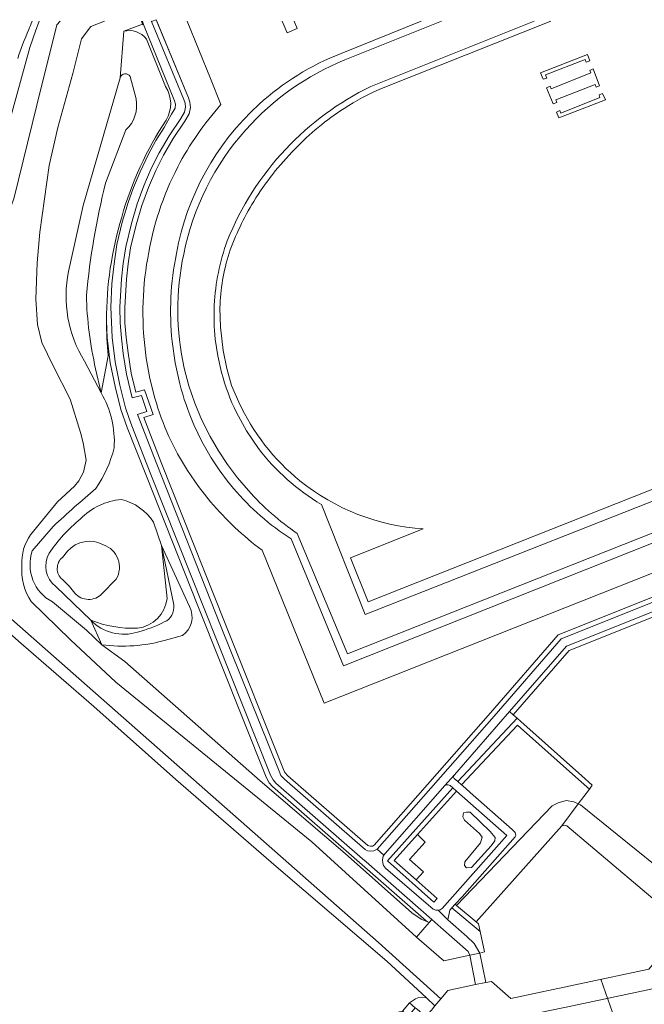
# Model space of a CAD drawing. Header units: metres. Extents: x 151448 to 154749, y 463108 to 465296.
# Tile 437 of 449: x 154327 to 154455, y 465093 to 465295. Entities that reach past the tile are written whole.
import ezdxf

# ---------------------------------------------------------------- set-up
doc = ezdxf.new("R2010")
doc.units = ezdxf.units.M
for name, color, linetype, lineweight in [('B-PV-GK-KADEMUUR-G', 253, 'Continuous', 9), ('B-PV-GR-BEPLANTING_CULTUUR_BODEMBEDEKKER-GV', 253, 'Continuous', 9), ('B-PV-GR-BEPLANTING_CULTUUR_BOSPLANTSOEN-GV', 253, 'Continuous', 9), ('B-PV-GR-BEPLANTING_CULTUUR_HEESTERS-GV', 253, 'Continuous', 9), ('B-PV-GR-GROENVOORZIENING-GV', 253, 'Continuous', 9), ('B-PV-GR-HAAG-GV', 253, 'Continuous', 9), ('B-PV-GW-TALUD_KRUIN-G', 253, 'Continuous', 9), ('B-PV-IE-TERREINAFSCHEIDING_KUNSTMATIG_HEKWERK-G', 253, 'Continuous', 9), ('B-PV-IE-TERREINAFSCHEIDING_KUNSTMATIG_MUUR-GV', 253, 'Continuous', 9), ('B-PV-KW-KUNSTWERK_DEK-GV', 253, 'Continuous', 9), ('B-PV-KW-KUNSTWERK_DUIKER-G', 253, 'Continuous', 9), ('B-PV-OG-TERREIN_BEGROEID-GV', 253, 'Continuous', 9), ('B-PV-OG-TERREIN_ERF-GV', 253, 'Continuous', 9), ('B-PV-OG-TERREIN_OEVER-GV', 253, 'Continuous', 9), ('B-PV-OG-TERREIN_ONBEGROEID_ZAND-GV', 253, 'Continuous', 9), ('B-PV-OG-WATER-GV', 253, 'Continuous', 9), ('B-PV-OG-WATER_SLOOT-GV', 253, 'Continuous', 9), ('B-PV-VH-GESLOTENVERHARDING_ASFALT-GV', 253, 'Continuous', 9), ('B-PV-VH-OPENVERHARDING_BETONELEMENT-GV', 253, 'Continuous', 9), ('B-PV-VH-OPENVERHARDING_BETONSTRAATSTEEN-GV', 253, 'Continuous', 9)]:
    doc.layers.add(name, color=color, linetype=linetype, lineweight=lineweight)

msp = doc.modelspace()

# ---------------------------------------------------------------- linework, layer by layer
at = {"layer": 'B-PV-GK-KADEMUUR-G', "flags": 128}
for points in [[(154411.251, 465109.685), (154408.664, 465106.662)], [(154411.782, 465110.296), (154411.251, 465109.685)], [(154421.731, 465107.823), (154422.644, 465103.611), (154421.674, 465103.402)], [(154463.445, 465108.285), (154456.347, 465100.113), (154428.058, 465094.021), (154424.062, 465097.57), (154422.925, 465097.36)], [(154419.618, 465102.989), (154414.259, 465101.789), (154408.664, 465106.662)], [(154413.663, 465093.973), (154415.128, 465095.707), (154420.81, 465096.953)], [(154412.461, 465092.551), (154413.663, 465093.973)]]:
    msp.add_lwpolyline(points, dxfattribs=at)
at = {"layer": 'B-PV-GR-BEPLANTING_CULTUUR_BODEMBEDEKKER-GV', "flags": 128}
msp.add_lwpolyline([(154419.618, 465102.989), (154419.291, 465103.693), (154413.657, 465108.647), (154411.782, 465110.296), (154411.251, 465109.685), (154408.664, 465106.662), (154414.259, 465101.789)], close=True, dxfattribs=at)
at = {"layer": 'B-PV-GR-BEPLANTING_CULTUUR_BOSPLANTSOEN-GV', "flags": 128}
msp.add_lwpolyline([(154416.88, 465113.194), (154420.901, 465109.823), (154438.533, 465129.526), (154441.896, 465134.042), (154440.985, 465134.49), (154439.404, 465134.716), (154437.769, 465134.28), (154436.537, 465133.667)], close=True, dxfattribs=at)
at = {"layer": 'B-PV-GR-BEPLANTING_CULTUUR_HEESTERS-GV', "flags": 128}
msp.add_lwpolyline([(154416.88, 465113.194), (154436.537, 465133.667), (154437.769, 465134.28), (154439.404, 465134.716), (154440.985, 465134.49), (154441.896, 465134.042), (154444.169, 465137.094), (154441.966, 465139.055), (154429.387, 465150.249), (154417.905, 465137.96), (154418.085, 465137.801), (154419.66, 465136.412), (154428.299, 465128.794), (154428.901, 465128.158), (154429.082, 465127.562), (154428.895, 465127.278), (154418.028, 465114.963), (154416.622, 465113.41)], close=True, dxfattribs=at)
at = {"layer": 'B-PV-GR-GROENVOORZIENING-GV', "flags": 128}
for points in [[(154417.155, 465138.622), (154417.905, 465137.96), (154429.387, 465150.249), (154441.966, 465139.055), (154444.169, 465137.094), (154444.769, 465137.899), (154442.633, 465139.8), (154430.07, 465150.98), (154429.313, 465151.635)], [(154408.89, 465127.733), (154416.872, 465136.652), (154416.121, 465137.313), (154402.696, 465122.311), (154412.236, 465113.866), (154412.889, 465114.623), (154408.595, 465118.425), (154404.112, 465122.395)], [(154420.901, 465109.823), (154416.88, 465113.194), (154416.622, 465113.41), (154415.95, 465112.668), (154421.731, 465107.823), (154421.386, 465109.417)]]:
    msp.add_lwpolyline(points, close=True, dxfattribs=at)
at = {"layer": 'B-PV-GR-HAAG-GV', "flags": 128}
for points in [[(154429.313, 465151.635), (154417.155, 465138.622), (154417.905, 465137.96), (154429.387, 465150.249), (154441.966, 465139.055), (154444.169, 465137.094), (154444.769, 465137.899), (154442.633, 465139.8), (154430.07, 465150.98)], [(154408.595, 465118.425), (154404.112, 465122.395), (154408.89, 465127.733), (154416.872, 465136.652), (154416.121, 465137.313), (154402.696, 465122.311), (154412.236, 465113.866), (154412.889, 465114.623)], [(154416.88, 465113.194), (154416.622, 465113.41), (154415.95, 465112.668), (154421.731, 465107.823), (154421.386, 465109.417), (154420.901, 465109.823)]]:
    msp.add_lwpolyline(points, close=True, dxfattribs=at)
at = {"layer": 'B-PV-GW-TALUD_KRUIN-G'}
for points in [[(154349.872, 465283.51, 0.6375226), (154347.797, 465283.265)], [(154347.797, 465283.265, -0.6375226), (154349.872, 465283.51)], [(154348.986, 465272.531, 0.2617424), (154351.067, 465278.899)], [(154351.067, 465278.899, -0.2617424), (154348.986, 465272.531)], [(154340.871, 465238.564, -0.0381211), (154344.837, 465261.595)], [(154344.837, 465261.595, 0.0381211), (154340.871, 465238.564)], [(154342.782, 465223.431, -0.0494979), (154340.871, 465238.564)], [(154340.871, 465238.564, 0.0494979), (154342.782, 465223.431)], [(154356.881, 465171.42, 0.3371238), (154358.815, 465174.938)], [(154358.815, 465174.938, -0.3371238), (154356.881, 465171.42)], [(154341.778, 465171.791, 0.2866321), (154351.399, 465169.355)], [(154351.399, 465169.355, -0.2866321), (154341.778, 465171.791)], [(154351.399, 465169.355, 0.0555831), (154356.881, 465171.42)], [(154356.881, 465171.42, -0.0555831), (154351.399, 465169.355)]]:
    msp.add_lwpolyline(points, format="xyb", dxfattribs=at)
at = {"layer": 'B-PV-GW-TALUD_KRUIN-G', "flags": 128}
for points in [[(154351.067, 465278.899), (154349.872, 465283.51)], [(154349.872, 465283.51), (154351.067, 465278.899)], [(154344.837, 465261.595), (154348.986, 465272.531)], [(154348.986, 465272.531), (154344.837, 465261.595)], [(154343.932, 465218.502), (154342.782, 465223.431)], [(154342.782, 465223.431), (154343.932, 465218.502)], [(154358.815, 465174.938), (154356.306, 465187.136)], [(154356.306, 465187.136), (154358.815, 465174.938)]]:
    msp.add_lwpolyline(points, dxfattribs=at)
at = {"layer": 'B-PV-IE-TERREINAFSCHEIDING_KUNSTMATIG_HEKWERK-G', "flags": 128}
for points in [[(154389.701, 465154.755), (154546.24, 465216.767)], [(154376.946, 465186.185), (154389.701, 465154.755)]]:
    msp.add_lwpolyline(points, dxfattribs=at)
at = {"layer": 'B-PV-IE-TERREINAFSCHEIDING_KUNSTMATIG_HEKWERK-G'}
msp.add_lwpolyline([(154366.394, 465196.128, 0.0587966), (154376.946, 465186.185)], format="xyb", dxfattribs=at)
at = {"layer": 'B-PV-IE-TERREINAFSCHEIDING_KUNSTMATIG_MUUR-GV', "flags": 128}
for points in [[(154352.163, 465294.866), (154352.399, 465294.273), (154352.453, 465294.137), (154352.638, 465294.209), (154352.378, 465294.866)], [(154354.244, 465294.866), (154354.256, 465294.837), (154354.335, 465294.866)]]:
    msp.add_lwpolyline(points, dxfattribs=at)
at = {"layer": 'B-PV-KW-KUNSTWERK_DEK-GV', "flags": 128}
msp.add_lwpolyline([(154421.674, 465103.402), (154419.618, 465102.989), (154420.81, 465096.953), (154422.925, 465097.36)], close=True, dxfattribs=at)
at = {"layer": 'B-PV-KW-KUNSTWERK_DUIKER-G', "flags": 128}
msp.add_lwpolyline([(154453.196, 465078.879), (154446.551, 465098.003)], dxfattribs=at)
at = {"layer": 'B-PV-OG-TERREIN_BEGROEID-GV', "flags": 128}
for points in [[(154302.475, 465195.967), (154302.634, 465193.392), (154303.415, 465193.848), (154303.859, 465194.301), (154304.386, 465196.015), (154306.693, 465203.513), (154310.534, 465217.284), (154317.174, 465243.185), (154320.703, 465257.735), (154324.124, 465270.787), (154329.264, 465289.494), (154330.453, 465292.835), (154331.175, 465294.866)], [(154398.301, 465122.149), (154397.599, 465122.766), (154379.804, 465138.335), (154379.209, 465138.954), (154378.704, 465139.951), (154354.12, 465201.746), (154350.222, 465211.755), (154349.618, 465213.44), (154348.912, 465215.407), (154347.734, 465220.052), (154346.767, 465224.846), (154346.146, 465229.885), (154345.901, 465236.091), (154346.124, 465240.892), (154346.484, 465244.534), (154347.162, 465248.978), (154348.239, 465253.569), (154349.468, 465257.598), (154350.562, 465260.688), (154351.925, 465263.941), (154353.619, 465267.531), (154355.11, 465270.393), (154356.822, 465273.002), (154358.34, 465275.742), (154358.922, 465276.657), (154359.082, 465277.011), (154359.146, 465277.831), (154358.975, 465278.536), (154352.638, 465294.209), (154352.453, 465294.137), (154352.399, 465294.273), (154348.547, 465292.804)], [(154545.578, 465211.898), (154437.767, 465168.799), (154423.832, 465152.749), (154399.951, 465125.542), (154399.625, 465125.386), (154399.23, 465125.338), (154398.863, 465125.396), (154398.643, 465125.497), (154382.27, 465139.831), (154381.653, 465140.468), (154381.363, 465141.125), (154369.362, 465171.08), (154356.266, 465204.199), (154352.689, 465213.411), (154354.59, 465214.048), (154352.842, 465219.134), (154351.011, 465218.675), (154350.084, 465222.528), (154349.453, 465226.753), (154349.055, 465229.884), (154348.785, 465232.925), (154348.779, 465236.065), (154349.118, 465241.862), (154349.448, 465244.99), (154349.962, 465248.304), (154351.121, 465253.054), (154352.267, 465257.02), (154353.638, 465260.701), (154355.115, 465264.204), (154356.735, 465267.356), (154358.693, 465270.758), (154361.097, 465274.33), (154361.965, 465275.839), (154362.258, 465277.139), (154362.14, 465278.238), (154361.85, 465279.145), (154355.199, 465295.186), (154354.455, 465294.911), (154354.256, 465294.837), (154360.91, 465278.8), (154361.157, 465278.03), (154361.246, 465277.197), (154361.023, 465276.206), (154360.248, 465274.859), (154357.844, 465271.287), (154355.856, 465267.834), (154354.208, 465264.627), (154352.708, 465261.07), (154351.317, 465257.334), (154350.154, 465253.311), (154348.98, 465248.499), (154348.456, 465245.119), (154348.121, 465241.944), (154347.779, 465236.093), (154347.785, 465232.88), (154348.061, 465229.777), (154348.462, 465226.616), (154349.101, 465222.337), (154350.275, 465217.46), (154352.195, 465217.941), (154353.317, 465214.676), (154351.377, 465214.027)], [(154355.332, 465294.866), (154361.85, 465279.145), (154362.14, 465278.238), (154362.258, 465277.139), (154361.965, 465275.839), (154361.097, 465274.33), (154358.693, 465270.758), (154356.735, 465267.356), (154355.115, 465264.204), (154353.638, 465260.701), (154352.267, 465257.02), (154351.121, 465253.054), (154349.962, 465248.304), (154349.448, 465244.99), (154349.118, 465241.862), (154348.779, 465236.065), (154348.785, 465232.925), (154349.055, 465229.884), (154349.453, 465226.753), (154350.084, 465222.528), (154351.011, 465218.675), (154352.842, 465219.134), (154354.59, 465214.048), (154352.689, 465213.411), (154356.266, 465204.199), (154369.362, 465171.08), (154381.363, 465141.125), (154381.653, 465140.468), (154382.27, 465139.831), (154398.643, 465125.497), (154398.863, 465125.396), (154399.23, 465125.338), (154399.625, 465125.386), (154399.951, 465125.542), (154423.832, 465152.749), (154437.767, 465168.799), (154545.578, 465211.898)], [(154368.519, 465277.733), (154366.361, 465283.131), (154361.585, 465294.866)], [(154348.547, 465292.804), (154347.797, 465283.265)], [(154353.249, 465291.19), (154357.142, 465281.484)], [(154357.142, 465281.484), (154353.249, 465291.19)], [(154351.067, 465278.899), (154349.872, 465283.51)], [(154349.872, 465283.51), (154351.067, 465278.899)], [(154347.797, 465283.265), (154340.235, 465256.999), (154337.202, 465243.476)], [(154344.837, 465261.595), (154348.986, 465272.531)], [(154348.986, 465272.531), (154344.837, 465261.595)], [(154376.587, 465138.751), (154394.038, 465123.87), (154407.676, 465111.653), (154409.592, 465110.366), (154411.251, 465109.685), (154410.625, 465109.997), (154396.94, 465122.014), (154379.113, 465137.611), (154378.384, 465138.369), (154377.791, 465139.539), (154363.796, 465174.738), (154353.19, 465201.38), (154349.285, 465211.405), (154347.954, 465215.115), (154346.759, 465219.83), (154345.779, 465224.686), (154345.148, 465229.804), (154345.007, 465233.371)], [(154345.007, 465233.371), (154345.148, 465229.804), (154345.779, 465224.686), (154346.759, 465219.83), (154347.954, 465215.115), (154349.285, 465211.405), (154353.19, 465201.38), (154363.796, 465174.738), (154377.791, 465139.539), (154378.384, 465138.369), (154379.113, 465137.611), (154396.94, 465122.014), (154410.625, 465109.997), (154411.251, 465109.685), (154411.782, 465110.296), (154398.301, 465122.149)], [(154560.518, 465219.736), (154562.251, 465221.551), (154567.592, 465227.792), (154568.426, 465227.145), (154565.337, 465230.212), (154562.236, 465233.984), (154562.185, 465233.3), (154546.24, 465216.767), (154389.701, 465154.755), (154376.946, 465186.185)], [(154340.458, 465225.034), (154343.932, 465218.502), (154342.782, 465223.431)], [(154342.782, 465223.431), (154343.932, 465218.502), (154345.372, 465226.145)], [(154345.372, 465226.145), (154343.932, 465218.502)], [(154354.955, 465217.401), (154353.941, 465221.476), (154353.188, 465225.607)], [(154554.349, 465212.389), (154546.624, 465209.28), (154439.447, 465166.434), (154427.741, 465152.996), (154428.497, 465152.342), (154440.043, 465165.595), (154546.996, 465208.352), (154553.469, 465210.957), (154553.716, 465210.343), (154554.498, 465209.533), (154555.712, 465208.91), (154557.009, 465208.983), (154557.564, 465209.239), (154558.799, 465208.069), (154559.684, 465208.003), (154560.453, 465208.54), (154561.689, 465213.415), (154562.224, 465215.166), (154563.028, 465216.618), (154563.975, 465217.868), (154567.628, 465222.006), (154570.548, 465225.345), (154569.76, 465225.977)], [(154351.377, 465214.027), (154355.335, 465203.834), (154368.433, 465170.71), (154380.441, 465140.737), (154380.81, 465139.901), (154381.58, 465139.106), (154398.094, 465124.648), (154398.571, 465124.43), (154399.212, 465124.328), (154399.909, 465124.413), (154400.567, 465124.728), (154424.585, 465152.091), (154438.364, 465167.961), (154545.948, 465210.97), (154552.819, 465213.705), (154558.17, 465216.642)], [(154553.469, 465210.957), (154546.996, 465208.352), (154440.043, 465165.595), (154428.497, 465152.342), (154429.313, 465151.635), (154430.07, 465150.98), (154442.633, 465139.8), (154444.769, 465137.899), (154444.169, 465137.094), (154441.896, 465134.042), (154442.326, 465133.83), (154449.851, 465127.755), (154457.66, 465121.45), (154462.78, 465117.316), (154463.45, 465118.059), (154465.66, 465116.275), (154466.439, 465115.646), (154468.96, 465113.611)], [(154366.394, 465196.128), (154363.93, 465199.258), (154361.663, 465202.533), (154359.622, 465205.955), (154357.841, 465209.518)], [(154704.016, 465208.712), (154700.703, 465210.177), (154679.055, 465180.922), (154665.59, 465164.528), (154645.684, 465152.818), (154580.941, 465133.994), (154578.139, 465132.2), (154577.548, 465131.916), (154574.596, 465130.499), (154564.512, 465126.997), (154558.399, 465125.045), (154543.167, 465119.84), (154525.409, 465113.87), (154498.752, 465105.055), (154491.483, 465103.379), (154484.233, 465101.836), (154470.223, 465098.855), (154459.403, 465096.534), (154439.396, 465092.241), (154435.712, 465091.509), (154423.846, 465088.954)], [(154334.062, 465191.074), (154329.775, 465186.029)], [(154354.681, 465191.957), (154356.306, 465187.136), (154362.047, 465174.573)], [(154358.815, 465174.938), (154356.306, 465187.136), (154357.463, 465176.214)], [(154362.047, 465174.573), (154356.306, 465187.136), (154358.815, 465174.938)], [(154344.078, 465166.737), (154341.778, 465171.791), (154334.575, 465178.711)], [(154365.003, 465082.461), (154381.544, 465085.922), (154405.811, 465091.424), (154407.225, 465093.156), (154408.428, 465093.971), (154409.134, 465094.277), (154409.966, 465094.303), (154410.694, 465094.182), (154402.549, 465101.702), (154379.823, 465121.193), (154359.255, 465139.036), (154342.384, 465154.082), (154326.939, 465167.472), (154319.864, 465173.738), (154318.461, 465175.664)], [(154333.901, 465175.542), (154340.918, 465169.73), (154344.078, 465166.737), (154348.752, 465163.318), (154376.587, 465138.751)], [(154341.778, 465171.791), (154344.078, 465166.737)], [(154360.587, 465168.652), (154357.098, 465167.66)], [(154357.098, 465167.66), (154360.587, 465168.652)]]:
    msp.add_lwpolyline(points, dxfattribs=at)
at = {"layer": 'B-PV-OG-TERREIN_BEGROEID-GV'}
for points in [[(154329.716, 465294.866, -0.0059912), (154329.058, 465293.141)], [(154329.058, 465293.141, 0.0299306), (154326.768, 465287.188)], [(154348.547, 465292.804, -0.3002533), (154353.249, 465291.19)], [(154353.249, 465291.19, 0.3002533), (154348.547, 465292.804)], [(154349.872, 465283.51, 0.6375226), (154347.797, 465283.265)], [(154347.797, 465283.265, -0.6375226), (154349.872, 465283.51)], [(154357.142, 465281.484, -0.2839671), (154357.261, 465274.536)], [(154357.261, 465274.536, 0.2839671), (154357.142, 465281.484)], [(154348.986, 465272.531, 0.2617424), (154351.067, 465278.899)], [(154351.067, 465278.899, -0.2617424), (154348.986, 465272.531)], [(154359.641, 465264.923, -0.0635388), (154368.519, 465277.733)], [(154357.261, 465274.536, 0.0782377), (154348.148, 465254.635)], [(154348.148, 465254.635, -0.0782377), (154357.261, 465274.536)], [(154353.47, 465246.167, -0.0808948), (154359.641, 465264.923)], [(154340.871, 465238.564, -0.0381211), (154344.837, 465261.595)], [(154344.837, 465261.595, 0.0381211), (154340.871, 465238.564)], [(154348.148, 465254.635, 0.0738803), (154345.007, 465233.371)], [(154345.007, 465233.371, -0.0738803), (154348.148, 465254.635)], [(154353.188, 465225.607, -0.0817127), (154353.47, 465246.167)], [(154337.202, 465243.476, 0.1896796), (154340.458, 465225.034)], [(154342.782, 465223.431, -0.0494979), (154340.871, 465238.564)], [(154340.871, 465238.564, 0.0494979), (154342.782, 465223.431)], [(154345.007, 465233.371, 0.0247644), (154345.372, 465226.145)], [(154345.372, 465226.145, -0.0247644), (154345.007, 465233.371)], [(154343.932, 465218.502, -0.1463535), (154346.586, 465207.227)], [(154357.841, 465209.518, -0.0377988), (154354.955, 465217.401)], [(154346.586, 465207.227, -0.0898164), (154342.815, 465198.869)], [(154342.815, 465198.869, 0.0091896), (154334.062, 465191.074)], [(154339.631, 465192.576, -0.1760528), (154348.07, 465196.618)], [(154348.07, 465196.618, -0.1877209), (154354.681, 465191.957)], [(154376.946, 465186.185, -0.0587966), (154366.394, 465196.128)], [(154333.246, 465185.577, -0.0696328), (154339.631, 465192.576)], [(154329.775, 465186.029, 0.3692061), (154333.901, 465175.542)], [(154334.575, 465178.711, -0.3753057), (154333.246, 465185.577)], [(154357.463, 465176.214, -0.3462553), (154351.405, 465170.148)], [(154356.881, 465171.42, 0.3371238), (154358.815, 465174.938)], [(154358.815, 465174.938, -0.3371238), (154356.881, 465171.42)], [(154362.047, 465174.573, -0.3837492), (154360.587, 465168.652)], [(154360.587, 465168.652, 0.3837492), (154362.047, 465174.573)], [(154351.405, 465170.148, -0.1043849), (154341.778, 465171.791)], [(154341.778, 465171.791, 0.2866321), (154351.399, 465169.355)], [(154351.399, 465169.355, -0.2866321), (154341.778, 465171.791)], [(154351.399, 465169.355, 0.0555831), (154356.881, 465171.42)], [(154356.881, 465171.42, -0.0555831), (154351.399, 465169.355)], [(154357.098, 465167.66, -0.1017669), (154344.078, 465166.737)], [(154344.078, 465166.737, 0.1017669), (154357.098, 465167.66)]]:
    msp.add_lwpolyline(points, format="xyb", dxfattribs=at)
at = {"layer": 'B-PV-OG-TERREIN_BEGROEID-GV', "flags": 128}
for points in [[(154417.155, 465138.622), (154429.313, 465151.635), (154428.497, 465152.342), (154427.741, 465152.996), (154416.444, 465140.029), (154416.346, 465139.785), (154416.297, 465139.544), (154416.403, 465139.285)], [(154416.121, 465137.313), (154415.548, 465137.817), (154415.138, 465137.962), (154414.793, 465137.936), (154414.489, 465137.81), (154402.201, 465123.823), (154401.972, 465123.499), (154401.81, 465123.269), (154401.672, 465122.556), (154401.738, 465121.89), (154401.911, 465121.377), (154402.32, 465120.82), (154412.105, 465112.385), (154412.647, 465112.211), (154413.116, 465112.195), (154413.556, 465112.304), (154413.941, 465112.553), (154427.212, 465127.559), (154416.872, 465136.652), (154408.89, 465127.733), (154410.43, 465126.2), (154407.227, 465122.643), (154410.092, 465120.047), (154408.595, 465118.425), (154412.889, 465114.623), (154412.236, 465113.866), (154402.696, 465122.311)], [(154421.779, 465126.045), (154422.159, 465127.184), (154421.589, 465127.944), (154418.546, 465130.729), (154418.166, 465131.362), (154418.292, 465132.185), (154418.926, 465132.375), (154419.687, 465132.375), (154423.808, 465128.387), (154424.822, 465127.121), (154424.759, 465126.424), (154423.998, 465125.412), (154419.941, 465120.98), (154418.926, 465120.917), (154418.546, 465121.36), (154418.609, 465122.12)], [(154421.779, 465126.045), (154418.609, 465122.12), (154418.546, 465121.36), (154418.926, 465120.917), (154419.941, 465120.98), (154423.998, 465125.412), (154424.759, 465126.424), (154424.822, 465127.121), (154423.808, 465128.387), (154419.687, 465132.375), (154418.926, 465132.375), (154418.292, 465132.185), (154418.166, 465131.362), (154418.546, 465130.729), (154421.589, 465127.944), (154422.159, 465127.184)], [(154415.102, 465110.244), (154419.023, 465106.788), (154420.48, 465105.387), (154421.674, 465103.402), (154422.644, 465103.611), (154421.731, 465107.823), (154415.95, 465112.668), (154415.543, 465112.219)], [(154412.461, 465092.551), (154410.694, 465094.182), (154409.966, 465094.303), (154409.134, 465094.277), (154408.428, 465093.971), (154407.225, 465093.156), (154408.418, 465092.143), (154408.882, 465091.759), (154410.665, 465090.282), (154411.555, 465091.479), (154411.719, 465091.673)]]:
    msp.add_lwpolyline(points, close=True, dxfattribs=at)
at = {"layer": 'B-PV-OG-TERREIN_ERF-GV', "flags": 128}
for points in [[(154361.585, 465294.866), (154366.361, 465283.131), (154368.519, 465277.733)], [(154381.107, 465294.866), (154382.093, 465292.497), (154384.192, 465293.349), (154383.564, 465294.866)], [(154383.564, 465294.866), (154384.192, 465293.349), (154382.093, 465292.497), (154381.107, 465294.866)], [(154393.198, 465288.258), (154409.637, 465294.866)], [(154409.637, 465294.866), (154393.198, 465288.258)], [(154393.949, 465286.909), (154413.793, 465294.866)], [(154413.793, 465294.866), (154393.949, 465286.909)], [(154399.256, 465281.465), (154432.815, 465294.866)], [(154432.815, 465294.866), (154399.256, 465281.465)], [(154436.218, 465294.866), (154401.506, 465281.068)], [(154401.506, 465281.068), (154436.218, 465294.866)], [(154368.286, 465236.001), (154368.444, 465232.028), (154368.994, 465227.217), (154369.726, 465223.488), (154370.688, 465220.012), (154372.189, 465216.614)], [(154372.189, 465216.614), (154370.688, 465220.012), (154369.726, 465223.488), (154368.994, 465227.217), (154368.444, 465232.028), (154368.286, 465236.001)], [(154536.888, 465235.005), (154536.137, 465232.767), (154535.757, 465230.333), (154535.909, 465228.6), (154536.937, 465224.817), (154538.739, 465220.065), (154462.945, 465189.933), (154393.65, 465162.4), (154382.945, 465188.484)], [(154382.945, 465188.484), (154393.65, 465162.4), (154462.945, 465189.933), (154538.739, 465220.065), (154536.937, 465224.817), (154535.909, 465228.6), (154535.757, 465230.333), (154536.137, 465232.767), (154536.888, 465235.005)], [(154376.946, 465186.185), (154389.701, 465154.755), (154546.24, 465216.767), (154540.487, 465230.757)], [(154410.044, 465190.581), (154395.095, 465184.635), (154398.747, 465175.591), (154494.14, 465213.378), (154524.388, 465225.36), (154521.787, 465231.607)], [(154360.065, 465220.341), (154359.113, 465224.669), (154358.487, 465229.055)], [(154358.487, 465229.055), (154359.113, 465224.669), (154360.065, 465220.341)], [(154368.639, 465222.66), (154367.861, 465226.079), (154367.346, 465229.547)], [(154367.346, 465229.547), (154367.861, 465226.079), (154368.639, 465222.66)], [(154533.638, 465228.559), (154534.488, 465225.461), (154536.089, 465221.114), (154520.39, 465214.917), (154519.29, 465214.418), (154498.142, 465205.973), (154497.292, 465205.623), (154394.499, 465164.848), (154384.195, 465189.582)], [(154353.188, 465225.607), (154353.941, 465221.476), (154354.955, 465217.401)], [(154374.143, 465198.426), (154371.935, 465201.033), (154369.889, 465203.767), (154368.007, 465206.617), (154366.29, 465209.569), (154364.61, 465212.923), (154363.158, 465216.382), (154361.947, 465219.932), (154360.988, 465223.559)], [(154360.988, 465223.559), (154361.947, 465219.932), (154363.158, 465216.382), (154364.61, 465212.923), (154366.29, 465209.569), (154368.007, 465206.617), (154369.889, 465203.767), (154371.935, 465201.033), (154374.143, 465198.426)], [(154376.241, 465207.071), (154373.779, 465210.672), (154371.684, 465214.496)], [(154371.684, 465214.496), (154373.779, 465210.672), (154376.241, 465207.071)], [(154389.143, 465195.578), (154398.147, 465172.993), (154475.542, 465203.475), (154475.743, 465203.025), (154476.493, 465201.126), (154495.988, 465208.83), (154494.14, 465213.378), (154398.747, 465175.591), (154395.095, 465184.635), (154410.044, 465190.581)], [(154366.535, 465205.121), (154364.608, 465208.476), (154362.941, 465211.966)], [(154362.941, 465211.966), (154364.608, 465208.476), (154366.535, 465205.121)], [(154357.841, 465209.518), (154359.622, 465205.955), (154361.663, 465202.533), (154363.93, 465199.258), (154366.394, 465196.128)], [(154384.195, 465189.582), (154394.499, 465164.848), (154497.292, 465205.623), (154495.988, 465208.83), (154476.493, 465201.126), (154475.743, 465203.025), (154475.542, 465203.475), (154398.147, 465172.993), (154389.143, 465195.578)]]:
    msp.add_lwpolyline(points, dxfattribs=at)
at = {"layer": 'B-PV-OG-TERREIN_ERF-GV'}
for points in [[(154376.319, 465277.789, -0.0917775), (154393.198, 465288.258)], [(154393.198, 465288.258, 0.0917775), (154376.319, 465277.789)], [(154373.627, 465272.586, -0.1152624), (154393.949, 465286.909)], [(154393.949, 465286.909, 0.1152624), (154373.627, 465272.586)], [(154381.83, 465268.596, -0.0906095), (154399.256, 465281.465)], [(154399.256, 465281.465, 0.0906095), (154381.83, 465268.596)], [(154401.506, 465281.068, 0.0401722), (154393.815, 465276.959)], [(154393.815, 465276.959, -0.0401722), (154401.506, 465281.068)], [(154359.369, 465247.123, -0.1652751), (154376.319, 465277.789)], [(154376.319, 465277.789, 0.1652751), (154359.369, 465247.123)], [(154368.519, 465277.733, 0.0635388), (154359.641, 465264.923)], [(154393.815, 465276.959, 0.0611488), (154383.681, 465268.547)], [(154383.681, 465268.547, -0.0611488), (154393.815, 465276.959)], [(154360.869, 465247.025, -0.1331716), (154373.627, 465272.586)], [(154373.627, 465272.586, 0.1331716), (154360.869, 465247.025)], [(154369.81, 465249.734, -0.0935183), (154381.83, 465268.596)], [(154381.83, 465268.596, 0.0935183), (154369.81, 465249.734)], [(154383.681, 465268.547, 0.0596676), (154375.248, 465257.84)], [(154375.248, 465257.84, -0.0596676), (154383.681, 465268.547)], [(154359.641, 465264.923, 0.0808948), (154353.47, 465246.167)], [(154375.248, 465257.84, 0.0516397), (154370.164, 465247.185)], [(154370.164, 465247.185, -0.0516397), (154375.248, 465257.84)], [(154367.135, 465236.551, -0.0754627), (154369.81, 465249.734)], [(154369.81, 465249.734, 0.0754627), (154367.135, 465236.551)], [(154358.487, 465229.055, -0.076932), (154359.369, 465247.123)], [(154359.369, 465247.123, 0.076932), (154358.487, 465229.055)], [(154360.988, 465223.559, -0.1098187), (154360.869, 465247.025)], [(154360.869, 465247.025, 0.1098187), (154360.988, 465223.559)], [(154370.164, 465247.185, 0.0647416), (154368.286, 465236.001)], [(154368.286, 465236.001, -0.0647416), (154370.164, 465247.185)], [(154353.47, 465246.167, 0.0817127), (154353.188, 465225.607)], [(154367.346, 465229.547, -0.0392621), (154367.135, 465236.551)], [(154367.135, 465236.551, 0.0392621), (154367.346, 465229.547)], [(154371.684, 465214.496, -0.0478998), (154368.639, 465222.66)], [(154368.639, 465222.66, 0.0478998), (154371.684, 465214.496)], [(154362.941, 465211.966, -0.0388906), (154360.065, 465220.341)], [(154360.065, 465220.341, 0.0388906), (154362.941, 465211.966)], [(154354.955, 465217.401, 0.0377988), (154357.841, 465209.518)], [(154372.189, 465216.614, 0.116204), (154384.742, 465200.425)], [(154384.742, 465200.425, -0.116204), (154372.189, 465216.614)], [(154389.143, 465195.578, -0.0974373), (154376.241, 465207.071)], [(154376.241, 465207.071, 0.0974373), (154389.143, 465195.578)], [(154371.094, 465198.877, -0.0360131), (154366.535, 465205.121)], [(154366.535, 465205.121, 0.0360131), (154371.094, 465198.877)], [(154384.742, 465200.425, 0.1556383), (154410.044, 465190.581)], [(154410.044, 465190.581, -0.1556383), (154384.742, 465200.425)], [(154382.945, 465188.484, -0.074535), (154371.094, 465198.877)], [(154371.094, 465198.877, 0.074535), (154382.945, 465188.484)], [(154384.195, 465189.582, -0.0585285), (154374.143, 465198.426)], [(154374.143, 465198.426, 0.0585285), (154384.195, 465189.582)], [(154366.394, 465196.128, 0.0587966), (154376.946, 465186.185)]]:
    msp.add_lwpolyline(points, format="xyb", dxfattribs=at)
at = {"layer": 'B-PV-OG-TERREIN_ERF-GV', "flags": 128}
for points in [[(154443.785, 465288.063), (154434.142, 465284.253), (154434.644, 465282.953), (154435.444, 465283.204), (154435.143, 465283.854), (154443.336, 465287.012), (154443.537, 465286.463), (154444.286, 465286.763)], [(154443.785, 465288.063), (154444.286, 465286.763), (154443.537, 465286.463), (154443.336, 465287.012), (154435.143, 465283.854), (154435.444, 465283.204), (154434.644, 465282.953), (154434.142, 465284.253)], [(154436.347, 465281.005), (154436.096, 465281.505), (154435.396, 465281.204), (154436.701, 465277.905), (154437.45, 465278.156), (154437.249, 465278.706), (154445.343, 465281.864), (154445.543, 465281.315), (154446.243, 465281.615), (154444.939, 465285.064), (154444.239, 465284.763), (154444.44, 465284.263)], [(154436.347, 465281.005), (154444.44, 465284.263), (154444.239, 465284.763), (154444.939, 465285.064), (154446.243, 465281.615), (154445.543, 465281.315), (154445.343, 465281.864), (154437.249, 465278.706), (154437.45, 465278.156), (154436.701, 465277.905), (154435.396, 465281.204), (154436.096, 465281.505)], [(154446.146, 465279.765), (154446.895, 465280.016), (154447.447, 465278.717), (154437.904, 465275.007), (154437.403, 465276.206), (154438.102, 465276.507), (154438.303, 465275.957), (154446.346, 465279.166)], [(154446.146, 465279.765), (154446.346, 465279.166), (154438.303, 465275.957), (154438.102, 465276.507), (154437.403, 465276.206), (154437.904, 465275.007), (154447.447, 465278.717), (154446.895, 465280.016)]]:
    msp.add_lwpolyline(points, close=True, dxfattribs=at)
at = {"layer": 'B-PV-OG-TERREIN_OEVER-GV', "flags": 128}
for points in [[(154331.175, 465294.866), (154330.453, 465292.835), (154329.264, 465289.494), (154324.124, 465270.787), (154320.703, 465257.735), (154317.174, 465243.185), (154310.534, 465217.284), (154306.693, 465203.513), (154304.386, 465196.015), (154305.527, 465190.62), (154305.165, 465188.897), (154299.616, 465186.505), (154292.641, 465182.504), (154285.924, 465179.719), (154284.129, 465179.176)], [(154286.333, 465176.936), (154290.512, 465178.374), (154294.05, 465179.58), (154298.282, 465181.426), (154302.789, 465183.78), (154305.899, 465186.308), (154306.946, 465187.383), (154308.342, 465189.795), (154310.059, 465198.798), (154312.908, 465211.7), (154313.868, 465216.076), (154316.659, 465224.619), (154320.209, 465237.719), (154320.965, 465242.863), (154321.982, 465247.483), (154322.854, 465250.215), (154325.97, 465258.373), (154330.712, 465277.6), (154334.816, 465294.151), (154335.468, 465294.866)], [(154343.932, 465218.502), (154340.458, 465225.034)], [(154329.775, 465186.029), (154334.062, 465191.074)], [(154356.306, 465187.136), (154354.681, 465191.957)], [(154357.463, 465176.214), (154356.306, 465187.136)], [(154335.973, 465184.698), (154337.029, 465185.965)], [(154338.529, 465177.362), (154337.436, 465178.741), (154335.942, 465180.132)], [(154347.003, 465180.236), (154344.082, 465177.235)], [(154410.694, 465094.182), (154412.461, 465092.551), (154413.663, 465093.973), (154400.858, 465105.593), (154325.487, 465172), (154321.376, 465176.326), (154319.43, 465177.907), (154318.629, 465178.198), (154312.136, 465178.216), (154310.123, 465177.636), (154307.478, 465176.736), (154302.712, 465175.661), (154297.103, 465174.644), (154291.694, 465173.748), (154286.945, 465173.726)], [(154334.575, 465178.711), (154341.778, 465171.791)], [(154318.461, 465175.664), (154319.864, 465173.738), (154326.939, 465167.472), (154342.384, 465154.082), (154359.255, 465139.036), (154379.823, 465121.193), (154402.549, 465101.702), (154410.694, 465094.182)], [(154329.565, 465175.637), (154337.649, 465167.734), (154346.926, 465159.039), (154387.145, 465126.263), (154408.664, 465106.662)], [(154408.664, 465106.662), (154411.251, 465109.685), (154409.592, 465110.366), (154407.676, 465111.653), (154394.038, 465123.87), (154376.587, 465138.751), (154348.752, 465163.318), (154344.078, 465166.737), (154340.918, 465169.73), (154333.901, 465175.542)]]:
    msp.add_lwpolyline(points, dxfattribs=at)
at = {"layer": 'B-PV-OG-TERREIN_OEVER-GV'}
for points in [[(154340.458, 465225.034, -0.1896796), (154337.202, 465243.476)], [(154346.586, 465207.227, 0.1463535), (154343.932, 465218.502)], [(154342.815, 465198.869, 0.0898164), (154346.586, 465207.227)], [(154334.062, 465191.074, -0.0091896), (154342.815, 465198.869)], [(154348.07, 465196.618, 0.1760528), (154339.631, 465192.576)], [(154354.681, 465191.957, 0.1877209), (154348.07, 465196.618)], [(154339.631, 465192.576, 0.0696328), (154333.246, 465185.577)], [(154329.413, 465189.356, 0.1715596), (154327.656, 465183.079)], [(154337.029, 465185.965, -0.3560484), (154344.382, 465187.265)], [(154344.382, 465187.265, -0.4752791), (154347.003, 465180.236)], [(154333.901, 465175.542, -0.3692061), (154329.775, 465186.029)], [(154333.246, 465185.577, 0.3753057), (154334.575, 465178.711)], [(154335.942, 465180.132, -0.4662718), (154335.973, 465184.698)], [(154327.656, 465183.079, 0.1761528), (154329.565, 465175.637)], [(154344.082, 465177.235, -0.4467866), (154338.529, 465177.362)], [(154351.405, 465170.148, 0.3462553), (154357.463, 465176.214)], [(154341.778, 465171.791, 0.1043849), (154351.405, 465170.148)]]:
    msp.add_lwpolyline(points, format="xyb", dxfattribs=at)
at = {"layer": 'B-PV-OG-TERREIN_OEVER-GV', "flags": 128}
msp.add_lwpolyline([(154441.896, 465134.042), (154438.533, 465129.526), (154438.849, 465129.635), (154439.144, 465129.647), (154439.505, 465129.531), (154458.954, 465113.074), (154462.78, 465117.316), (154457.66, 465121.45), (154449.851, 465127.755), (154442.326, 465133.83)], close=True, dxfattribs=at)
at = {"layer": 'B-PV-OG-TERREIN_ONBEGROEID_ZAND-GV', "flags": 128}
msp.add_lwpolyline([(154417.905, 465137.96), (154417.155, 465138.622), (154416.403, 465139.285), (154416.297, 465139.544), (154416.346, 465139.785), (154416.444, 465140.029), (154414.489, 465137.81), (154414.793, 465137.936), (154415.138, 465137.962), (154415.548, 465137.817), (154416.121, 465137.313), (154416.872, 465136.652), (154427.212, 465127.559), (154413.941, 465112.553), (154413.556, 465112.304), (154413.116, 465112.195), (154415.102, 465110.244), (154415.543, 465112.219), (154415.95, 465112.668), (154416.622, 465113.41), (154418.028, 465114.963), (154428.895, 465127.278), (154429.082, 465127.562), (154428.901, 465128.158), (154428.299, 465128.794), (154419.66, 465136.412), (154418.085, 465137.801)], close=True, dxfattribs=at)
at = {"layer": 'B-PV-OG-WATER-GV'}
for points in [[(154344.382, 465187.265, 0.3560484), (154337.029, 465185.965)], [(154347.003, 465180.236, 0.4752791), (154344.382, 465187.265)], [(154335.973, 465184.698, 0.4662718), (154335.942, 465180.132)], [(154338.529, 465177.362, 0.4467866), (154344.082, 465177.235)]]:
    msp.add_lwpolyline(points, format="xyb", dxfattribs=at)
at = {"layer": 'B-PV-OG-WATER-GV', "flags": 128}
for points in [[(154337.029, 465185.965), (154335.973, 465184.698)], [(154335.942, 465180.132), (154337.436, 465178.741), (154338.529, 465177.362)], [(154344.082, 465177.235), (154347.003, 465180.236)]]:
    msp.add_lwpolyline(points, dxfattribs=at)
at = {"layer": 'B-PV-OG-WATER_SLOOT-GV', "flags": 128}
for points in [[(154335.468, 465294.866), (154334.816, 465294.151), (154330.712, 465277.6), (154325.97, 465258.373), (154322.854, 465250.215), (154321.982, 465247.483), (154320.965, 465242.863), (154320.209, 465237.719), (154316.659, 465224.619), (154313.868, 465216.076), (154312.908, 465211.7), (154310.059, 465198.798), (154308.342, 465189.795), (154306.946, 465187.383), (154305.899, 465186.308), (154302.789, 465183.78), (154298.282, 465181.426), (154294.05, 465179.58), (154290.512, 465178.374), (154286.333, 465176.936)], [(154329.413, 465189.356), (154334.92, 465196.096), (154338.403, 465199.343), (154339.313, 465200.405), (154340.264, 465202.229), (154340.827, 465204.66), (154340.228, 465208.216), (154339.665, 465210.393), (154337.559, 465217.206), (154334.076, 465224.074), (154331.708, 465228.854), (154330.873, 465232.52), (154330.48, 465237.756), (154330.799, 465245.212), (154331.293, 465251.537), (154333.267, 465265.222), (154335.039, 465273.013), (154338.115, 465284.153), (154339.889, 465291.256), (154341.805, 465293.809), (154344.583, 465294.866)], [(154420.901, 465109.823), (154421.386, 465109.417), (154421.731, 465107.823), (154422.644, 465103.611), (154421.674, 465103.402), (154419.618, 465102.989), (154414.259, 465101.789), (154408.664, 465106.662), (154387.145, 465126.263), (154346.926, 465159.039), (154337.649, 465167.734), (154329.565, 465175.637)], [(154325.487, 465172), (154400.858, 465105.593), (154413.663, 465093.973), (154415.128, 465095.707), (154420.81, 465096.953), (154422.925, 465097.36), (154424.062, 465097.57), (154428.058, 465094.021), (154456.347, 465100.113), (154463.445, 465108.285), (154458.571, 465112.649), (154458.954, 465113.074), (154439.505, 465129.531), (154439.144, 465129.647), (154438.849, 465129.635), (154438.533, 465129.526), (154420.901, 465109.823)]]:
    msp.add_lwpolyline(points, dxfattribs=at)
at = {"layer": 'B-PV-OG-WATER_SLOOT-GV'}
for points in [[(154327.656, 465183.079, -0.1715596), (154329.413, 465189.356)], [(154329.565, 465175.637, -0.1761528), (154327.656, 465183.079)]]:
    msp.add_lwpolyline(points, format="xyb", dxfattribs=at)
at = {"layer": 'B-PV-VH-GESLOTENVERHARDING_ASFALT-GV'}
for points in [[(154329.058, 465293.141, 0.0059912), (154329.716, 465294.866, 0.0059912)], [(154326.768, 465287.188, -0.0299306), (154329.058, 465293.141)]]:
    msp.add_lwpolyline(points, format="xyb", dxfattribs=at)
at = {"layer": 'B-PV-VH-GESLOTENVERHARDING_ASFALT-GV', "flags": 128}
msp.add_lwpolyline([(154421.674, 465103.402), (154419.618, 465102.989), (154420.81, 465096.953), (154422.925, 465097.36)], close=True, dxfattribs=at)
at = {"layer": 'B-PV-VH-OPENVERHARDING_BETONELEMENT-GV', "flags": 128}
msp.add_lwpolyline([(154407.065, 465090.532), (154408.418, 465092.143), (154407.225, 465093.156), (154405.811, 465091.424)], close=True, dxfattribs=at)
at = {"layer": 'B-PV-VH-OPENVERHARDING_BETONSTRAATSTEEN-GV', "flags": 128}
for points in [[(154352.378, 465294.866), (154352.638, 465294.209), (154358.975, 465278.536), (154359.146, 465277.831), (154359.082, 465277.011), (154358.922, 465276.657), (154358.34, 465275.742), (154356.822, 465273.002), (154355.11, 465270.393), (154353.619, 465267.531), (154351.925, 465263.941), (154350.562, 465260.688), (154349.468, 465257.598), (154348.239, 465253.569), (154347.162, 465248.978), (154346.484, 465244.534), (154346.124, 465240.892), (154345.901, 465236.091), (154346.146, 465229.885), (154346.767, 465224.846), (154347.734, 465220.052), (154348.912, 465215.407), (154349.618, 465213.44), (154350.222, 465211.755), (154354.12, 465201.746), (154378.704, 465139.951), (154379.209, 465138.954), (154379.804, 465138.335), (154397.599, 465122.766), (154398.301, 465122.149), (154411.782, 465110.296), (154413.657, 465108.647), (154419.291, 465103.693), (154419.618, 465102.989), (154421.674, 465103.402), (154420.48, 465105.387), (154419.023, 465106.788), (154415.102, 465110.244), (154413.116, 465112.195), (154412.647, 465112.211), (154412.105, 465112.385), (154402.32, 465120.82), (154401.911, 465121.377), (154401.738, 465121.89), (154401.672, 465122.556), (154401.81, 465123.269), (154401.972, 465123.499), (154400.567, 465124.728), (154399.909, 465124.413), (154399.212, 465124.328), (154398.571, 465124.43), (154398.094, 465124.648), (154381.58, 465139.106), (154380.81, 465139.901), (154380.441, 465140.737), (154368.433, 465170.71), (154355.335, 465203.834), (154351.377, 465214.027), (154353.317, 465214.676), (154352.195, 465217.941), (154350.275, 465217.46), (154349.101, 465222.337), (154348.462, 465226.616), (154348.061, 465229.777), (154347.785, 465232.88), (154347.779, 465236.093), (154348.121, 465241.944), (154348.456, 465245.119), (154348.98, 465248.499), (154350.154, 465253.311), (154351.317, 465257.334), (154352.708, 465261.07), (154354.208, 465264.627), (154355.856, 465267.834), (154357.844, 465271.287), (154360.248, 465274.859), (154361.023, 465276.206), (154361.246, 465277.197), (154361.157, 465278.03), (154360.91, 465278.8), (154354.256, 465294.837), (154354.244, 465294.866)], [(154558.17, 465216.642), (154552.819, 465213.705), (154545.948, 465210.97), (154438.364, 465167.961), (154424.585, 465152.091), (154400.567, 465124.728), (154401.972, 465123.499), (154402.201, 465123.823), (154414.489, 465137.81), (154416.444, 465140.029), (154427.741, 465152.996), (154439.447, 465166.434), (154546.624, 465209.28), (154554.349, 465212.389)], [(154423.846, 465088.954), (154435.712, 465091.509), (154439.396, 465092.241), (154459.403, 465096.534), (154459.065, 465098.106), (154465.981, 465106.348), (154463.445, 465108.285), (154456.347, 465100.113), (154428.058, 465094.021), (154424.062, 465097.57), (154422.925, 465097.36)], [(154422.925, 465097.36), (154420.81, 465096.953), (154415.128, 465095.707), (154413.663, 465093.973), (154412.461, 465092.551)]]:
    msp.add_lwpolyline(points, dxfattribs=at)
msp.add_lwpolyline([(154408.595, 465118.425), (154410.092, 465120.047), (154407.227, 465122.643), (154410.43, 465126.2), (154408.89, 465127.733), (154404.112, 465122.395)], close=True, dxfattribs=at)

doc.saveas('drawing.dxf')
